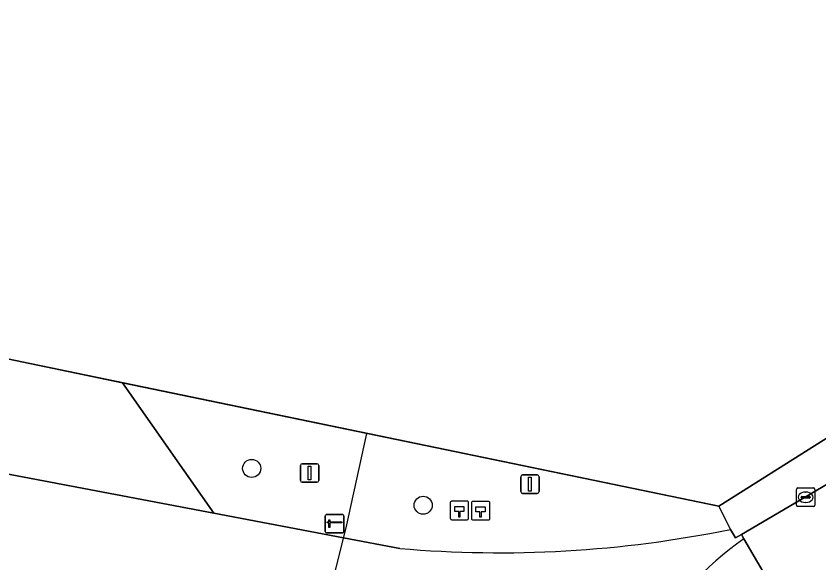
# Model space of a CAD drawing. Extents: x 157692 to 159674, y 381452 to 383291.
# Drawn here: x 159063.38 to 159106.85, y 382793.98 to 382823.56 of the extents above; entities that cross this region are included whole.
import ezdxf

# ---------------------------------------------------------------- set-up
doc = ezdxf.new("R2010")
doc.units = 0
for name, color, linetype in [('IMGEO_Afsluitpaal', 7, 'Continuous'), ('IMGEO_Boom', 7, 'Continuous'), ('IMGEO_Erf', 7, 'Continuous'), ('IMGEO_Groenvoorziening', 7, 'Continuous'), ('IMGEO_Hectometerpaal', 7, 'Continuous'), ('IMGEO_Hek', 7, 'Continuous'), ('IMGEO_Kolk', 7, 'Continuous'), ('IMGEO_Lichtmast', 7, 'Continuous'), ('IMGEO_Muur', 7, 'Continuous'), ('IMGEO_Rijbaan_lokaal_open', 7, 'Continuous'), ('IMGEO_Slagboom', 7, 'Continuous'), ('IMGEO_Voetpad_open', 7, 'Continuous')]:
    doc.layers.add(name, color=color, linetype=linetype)

msp = doc.modelspace()

# ---------------------------------------------------------------- linework, layer by layer
at = {"layer": 'IMGEO_Afsluitpaal'}
for p, q in [((159078.871, 382799.342), (159079.661, 382799.342)), ((159079.661, 382799.342), (159078.871, 382799.342)), ((159078.771, 382798.442), (159078.771, 382799.242)), ((159078.771, 382799.242), (159078.771, 382798.442)), ((159079.761, 382799.242), (159079.761, 382798.442)), ((159079.761, 382798.442), (159079.761, 382799.242)), ((159079.661, 382798.342), (159078.871, 382798.342)), ((159078.871, 382798.342), (159079.661, 382798.342))]:
    msp.add_line(p, q, dxfattribs=at)
msp.add_lwpolyline([(159079.191, 382799.217), (159079.341, 382799.217), (159079.341, 382798.467), (159079.191, 382798.467), (159079.191, 382799.217)], dxfattribs=at)
for centre, start, end in [((159078.871, 382799.242), 90, 180), ((159078.871, 382799.242), 90, 180), ((159079.661, 382799.242), 0, 90), ((159079.661, 382799.242), 360, 90), ((159078.871, 382798.442), 180, 270), ((159078.871, 382798.442), 180, 270), ((159079.661, 382798.442), 270, 0), ((159079.661, 382798.442), 270, 0)]:
    msp.add_arc(centre, 0.1, start, end, dxfattribs=at)
at = {"layer": 'IMGEO_Boom'}
for centre in [(159076.134, 382799.087), (159085.419, 382797.098)]:
    msp.add_circle(centre, 0.489, dxfattribs=at)
at = {"layer": 'IMGEO_Erf'}
msp.add_lwpolyline([(158976.329, 382822.928), (159062.464, 382805.102), (159069.146, 382803.719), (159101.423, 382797.039), (159123.808, 382811.144), (159123.666, 382811.372), (159136.77, 382819.61), (159144.149, 382856.052), (159147.951, 382874.828), (159145.262, 382875.329), (159145.753, 382877.537), (159130.17, 382880.533), (159132.806, 382894.242), (159148.928, 382891.142), (159147.202, 382882.164), (159149.318, 382881.703), (159152.118, 382895.439), (159149.011, 382900.867)], dxfattribs=at)
at = {"layer": 'IMGEO_Groenvoorziening'}
for points in [[(159069.146, 382803.719), (159074.092, 382796.664), (159081.109, 382795.336), (159084.147, 382794.761)], [(159102.053, 382795.791), (159101.423, 382797.039), (159069.146, 382803.719)]]:
    msp.add_lwpolyline(points, dxfattribs=at)
msp.add_arc((159089.561, 382856.802), 62.277, 265.01291, 281.57144, dxfattribs=at)
at = {"layer": 'IMGEO_Hectometerpaal'}
for p, q in [((159086.882, 382797.23), (159086.882, 382796.389)), ((159086.882, 382797.23), (159086.882, 382796.389)), ((159087.798, 382797.314), (159086.957, 382797.314)), ((159087.798, 382797.314), (159086.957, 382797.314)), ((159087.882, 382796.398), (159087.882, 382797.239)), ((159087.882, 382796.398), (159087.882, 382797.239)), ((159088.029, 382797.215), (159088.029, 382796.374)), ((159088.029, 382797.215), (159088.029, 382796.374)), ((159088.945, 382797.299), (159088.104, 382797.299)), ((159088.945, 382797.299), (159088.104, 382797.299)), ((159089.029, 382796.383), (159089.029, 382797.224)), ((159089.029, 382796.383), (159089.029, 382797.224)), ((159086.966, 382796.314), (159087.807, 382796.314)), ((159086.966, 382796.314), (159087.807, 382796.314)), ((159088.113, 382796.299), (159088.954, 382796.299)), ((159088.113, 382796.299), (159088.954, 382796.299))]:
    msp.add_line(p, q, dxfattribs=at)
for points in [[(159087.407, 382796.458), (159087.347, 382796.458), (159087.347, 382796.763), (159087.127, 382796.763), (159087.127, 382797.032), (159087.627, 382797.032), (159087.627, 382796.763), (159087.407, 382796.763), (159087.407, 382796.458)], [(159088.554, 382796.443), (159088.494, 382796.443), (159088.494, 382796.748), (159088.274, 382796.748), (159088.274, 382797.017), (159088.774, 382797.017), (159088.774, 382796.748), (159088.554, 382796.748), (159088.554, 382796.443)]]:
    msp.add_lwpolyline(points, dxfattribs=at)
for centre, start, end in [((159086.96, 382797.236), 92.4484, 184.2845), ((159086.96, 382797.236), 92.4484, 184.2845), ((159087.804, 382797.236), 2.4484, 94.2845), ((159087.804, 382797.236), 2.4484, 94.2845), ((159088.107, 382797.221), 92.4484, 184.2845), ((159088.107, 382797.221), 92.4484, 184.2845), ((159088.951, 382797.221), 2.4484, 94.2845), ((159088.951, 382797.221), 2.4484, 94.2845), ((159086.96, 382796.392), 182.4484, 274.2845), ((159086.96, 382796.392), 182.4484, 274.2845), ((159087.804, 382796.392), 272.4484, 4.2845), ((159087.804, 382796.392), 272.4484, 4.2845), ((159088.107, 382796.377), 182.4484, 274.2845), ((159088.107, 382796.377), 182.4484, 274.2845), ((159088.951, 382796.377), 272.4484, 4.2845), ((159088.951, 382796.377), 272.4484, 4.2845)]:
    msp.add_arc(centre, 0.0779, start, end, dxfattribs=at)
at = {"layer": 'IMGEO_Hek'}
msp.add_lwpolyline([(159078.806, 382786.353), (159079.27, 382787.972), (159081.241, 382795.866), (159082.377, 382800.981)], dxfattribs=at)
at = {"layer": 'IMGEO_Kolk'}
for p, q in [((159105.701, 382798.029), (159106.553, 382798.029)), ((159105.626, 382797.103), (159105.626, 382797.955)), ((159105.885, 382797.523), (159105.885, 382797.535)), ((159105.928, 382797.572), (159106.326, 382797.572)), ((159106.114, 382797.809), (159106.139, 382797.809)), ((159106.369, 382797.535), (159106.369, 382797.523)), ((159106.627, 382797.955), (159106.627, 382797.103)), ((159106.323, 382797.486), (159105.925, 382797.486)), ((159106.137, 382797.249), (159106.112, 382797.249)), ((159106.553, 382797.029), (159105.701, 382797.029))]:
    msp.add_line(p, q, dxfattribs=at)
for points in [[(159105.701, 382798.029), (159106.553, 382798.029)], [(159105.626, 382797.103), (159105.626, 382797.955)], [(159106.627, 382797.955), (159106.627, 382797.103)], [(159106.553, 382797.029), (159105.701, 382797.029)]]:
    msp.add_lwpolyline(points, dxfattribs=at)
for centre, radius, start, end in [((159105.703, 382797.953), 0.0765, 91.552, 178.448), ((159105.703, 382797.953), 0.0765, 91.552, 178.448), ((159106.551, 382797.953), 0.0765, 1.552, 88.448), ((159106.551, 382797.953), 0.0765, 1.552, 88.448), ((159105.925, 382797.532), 0.0403, 85.8775, 175.7526), ((159106.33, 382797.534), 0.0386, 1.7309, 96.639), ((159105.703, 382797.105), 0.0765, 181.552, 268.448), ((159105.703, 382797.105), 0.0765, 181.552, 268.448), ((159105.922, 382797.522), 0.0366, 178.938, 274.7102), ((159106.326, 382797.529), 0.043, 264.8664, 352.4533), ((159106.551, 382797.105), 0.0765, 271.552, 358.448), ((159106.551, 382797.105), 0.0765, 271.552, 358.448)]:
    msp.add_arc(centre, radius, start, end, dxfattribs=at)
for centre, major_axis, ratio, start_param, end_param in [((159106.113, 382797.529), (-0.387, 0.002), 0.722429, 4.712389, 7.853982), ((159106.138, 382797.529), (-0.39, 0.002), 0.717154, 1.570796, 4.712389)]:
    msp.add_ellipse(centre, major_axis=major_axis, ratio=ratio, start_param=start_param, end_param=end_param, dxfattribs=at)
at = {"layer": 'IMGEO_Lichtmast'}
for p, q in [((159090.701, 382797.835), (159090.701, 382798.635)), ((159090.701, 382798.635), (159090.701, 382797.835)), ((159090.801, 382798.735), (159091.591, 382798.735)), ((159091.591, 382798.735), (159090.801, 382798.735)), ((159091.691, 382798.635), (159091.691, 382797.835)), ((159091.691, 382797.835), (159091.691, 382798.635)), ((159091.591, 382797.735), (159090.801, 382797.735)), ((159090.801, 382797.735), (159091.591, 382797.735))]:
    msp.add_line(p, q, dxfattribs=at)
msp.add_lwpolyline([(159091.121, 382798.61), (159091.271, 382798.61), (159091.271, 382797.86), (159091.121, 382797.86), (159091.121, 382798.61)], dxfattribs=at)
for centre, start, end in [((159090.801, 382798.635), 90, 180), ((159090.801, 382798.635), 90, 180), ((159091.591, 382798.635), 0, 90), ((159091.591, 382798.635), 360, 90), ((159090.801, 382797.835), 180, 270), ((159090.801, 382797.835), 180, 270), ((159091.591, 382797.835), 270, 0), ((159091.591, 382797.835), 270, 0)]:
    msp.add_arc(centre, 0.1, start, end, dxfattribs=at)
at = {"layer": 'IMGEO_Muur'}
for points in [[(159101.423, 382797.039), (158976.329, 382822.928)], [(159123.808, 382811.144), (159101.423, 382797.039)]]:
    msp.add_lwpolyline(points, dxfattribs=at)
at = {"layer": 'IMGEO_Rijbaan_lokaal_open'}
for points in [[(159132.143, 382812.823), (159125.226, 382808.775), (159102.648, 382795.514), (159102.788, 382795.275), (159106.792, 382788.45), (159106.904, 382788.517), (159133.779, 382804.287), (159134.032, 382803.851), (159134.213, 382804.003), (159137.717, 382806.576), (159139.75, 382808.415), (159143.816, 382812.854), (159147.899, 382818.425), (159149.393, 382821.772), (159150.664, 382825.119), (159155.045, 382846.33)], [(159084.147, 382794.761), (159081.109, 382795.336), (159074.092, 382796.664), (159054.58, 382800.357)], [(159102.788, 382795.275), (159102.648, 382795.514), (159102.334, 382795.333), (159102.053, 382795.791)], [(159105.999, 382787.824), (159106.792, 382788.45), (159102.788, 382795.275)]]:
    msp.add_lwpolyline(points, dxfattribs=at)
for centre, radius, start, end in [((159089.561, 382856.802), 62.277, 265.01291, 281.57144), ((159112.688, 382780.964), 17.402, 124.6758, 174.9958), ((159112.688, 382780.964), 17.402, 124.6758, 174.9958)]:
    msp.add_arc(centre, radius, start, end, dxfattribs=at)
at = {"layer": 'IMGEO_Slagboom'}
for p, q in [((159080.12, 382795.675), (159080.12, 382796.516)), ((159080.12, 382796.516), (159080.12, 382795.675)), ((159080.195, 382796.6), (159081.036, 382796.6)), ((159081.036, 382796.6), (159080.195, 382796.6)), ((159081.12, 382796.525), (159081.12, 382795.684)), ((159081.12, 382795.684), (159081.12, 382796.525)), ((159081.045, 382795.6), (159080.204, 382795.6)), ((159080.204, 382795.6), (159081.045, 382795.6))]:
    msp.add_line(p, q, dxfattribs=at)
msp.add_lwpolyline([(159080.312, 382796.313), (159080.374, 382796.313), (159080.374, 382796.207), (159081.021, 382796.207), (159081.021, 382796.142), (159080.374, 382796.142), (159080.374, 382795.884), (159080.312, 382795.884), (159080.312, 382796.142), (159080.219, 382796.142), (159080.219, 382796.207), (159080.312, 382796.207), (159080.312, 382796.313)], dxfattribs=at)
for centre, start, end in [((159080.198, 382796.522), 92.4484, 184.2845), ((159080.198, 382796.522), 92.4484, 184.2845), ((159081.042, 382796.522), 2.4484, 94.2845), ((159081.042, 382796.522), 2.4484, 94.2845), ((159080.198, 382795.678), 182.4484, 274.2845), ((159080.198, 382795.678), 182.4484, 274.2845), ((159081.042, 382795.678), 272.4484, 4.2845), ((159081.042, 382795.678), 272.4484, 4.2845)]:
    msp.add_arc(centre, 0.0779, start, end, dxfattribs=at)
at = {"layer": 'IMGEO_Voetpad_open'}
for points in [[(159125.226, 382808.775), (159123.808, 382811.144), (159101.423, 382797.039), (159102.053, 382795.791), (159102.334, 382795.333), (159102.648, 382795.514)], [(159069.146, 382803.719), (159062.464, 382805.102), (159054.58, 382800.357), (159074.092, 382796.664)]]:
    msp.add_lwpolyline(points, close=True, dxfattribs=at)

doc.saveas('drawing.dxf')
